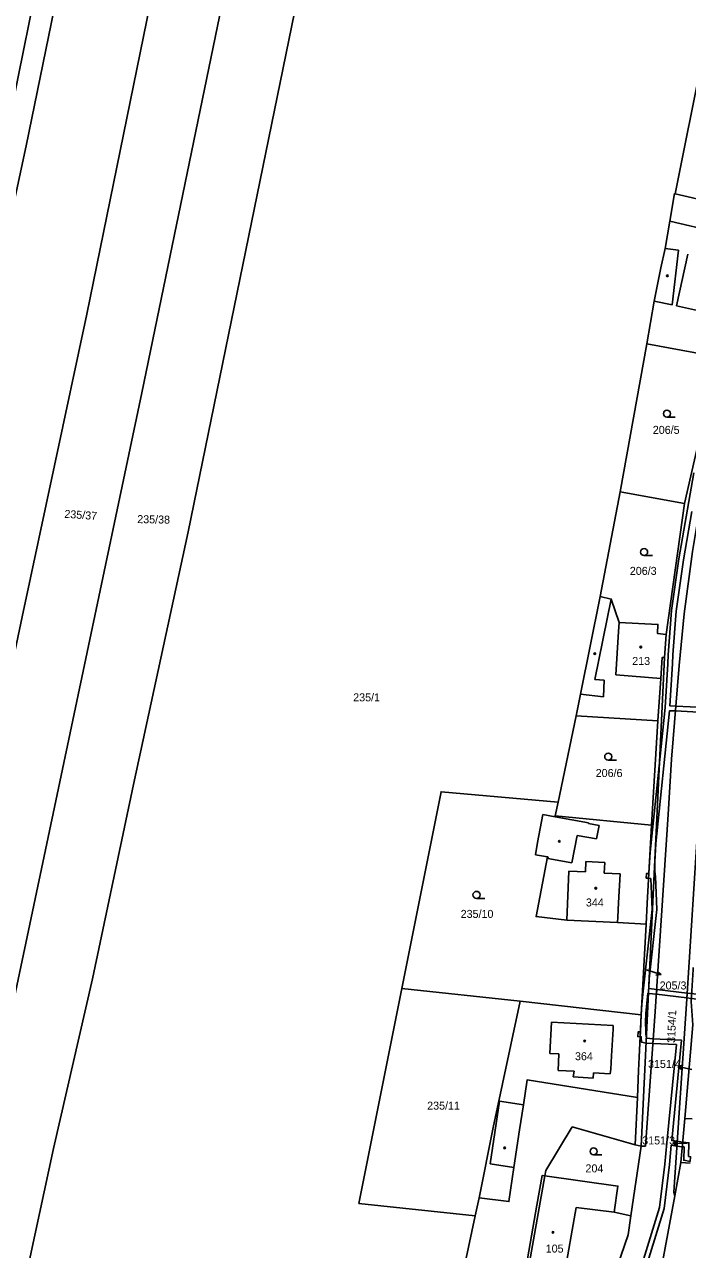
# Model space of a CAD drawing. Extents: x -776734 to -748832, y -1118122 to -976986.
# Drawn here: x -753044.6 to -752903.9, y -1115310.3 to -1115050.1 of the extents above; entities that cross this region are included whole.
import ezdxf

# ---------------------------------------------------------------- set-up
doc = ezdxf.new("R2010")
doc.units = 0
for name, color, linetype in [('KM_Hranice parcel', 7, 'Continuous'), ('KM_Parcelní čísla', 7, 'Continuous'), ('KM_Pop  PČ popisy', 7, 'Continuous'), ('KM_Vnitřní kresba', 7, 'Continuous'), ('KM_Věcná břemena k části', 7, 'Continuous'), ('KM_Značky budov', 7, 'Continuous'), ('KM_Značky kultur', 7, 'Continuous')]:
    doc.layers.add(name, color=color, linetype=linetype)

msp = doc.modelspace()

# ---------------------------------------------------------------- linework, layer by layer
at = {"layer": 'KM_Hranice parcel'}
for p, q in [((-752900.56, -1115056.77), (-752906.43, -1115086.09)), ((-752906.6, -1115086.04), (-752907.59, -1115091.9)), ((-752906.43, -1115086.09), (-752906.6, -1115086.04)), ((-752906.43, -1115086.09), (-752890.41, -1115089.85)), ((-752891.75, -1115095.59), (-752907.59, -1115091.9)), ((-752912.5, -1115117.93), (-752918.13, -1115149.42)), ((-752912.5, -1115117.93), (-752897.39, -1115120.75)), ((-752897.39, -1115120.75), (-752904.5, -1115151.89)), ((-752918.13, -1115149.42), (-752922.41, -1115171.6)), ((-752918.13, -1115149.42), (-752904.5, -1115151.89)), ((-752908.4, -1115179.69), (-752904.5, -1115151.89)), ((-752908.72, -1115184.58), (-752908.4, -1115179.69)), ((-752908.72, -1115184.58), (-752913.65, -1115288.35)), ((-752927.48, -1115196.95), (-752931.32, -1115215.33)), ((-752910.11, -1115198.02), (-752927.48, -1115196.95)), ((-752910.11, -1115198.02), (-752911.48, -1115220.19)), ((-752931.32, -1115215.33), (-752931.91, -1115218.18)), ((-752911.48, -1115220.19), (-752931.91, -1115218.18)), ((-752912.65, -1115241.18), (-752913.65, -1115260.47)), ((-752964.47, -1115254.87), (-752939.33, -1115257.57)), ((-752913.65, -1115260.47), (-752939.33, -1115257.57)), ((-752914.48, -1115278.02), (-752914.96, -1115288.04)), ((-752904.39, -1115282.47), (-752905.28, -1115291.85)), ((-752902.89, -1115282.58), (-752904.39, -1115282.47)), ((-752915.86, -1115303.14), (-752913.65, -1115288.35)), ((-752913.65, -1115288.35), (-752914.96, -1115288.04)), ((-752912.73, -1115288.36), (-752913.65, -1115288.35)), ((-752905.28, -1115291.85), (-752906.57, -1115298.88)), ((-752903.27, -1115291.99), (-752905.28, -1115291.85)), ((-752909.15, -1115313.01), (-752906.57, -1115298.88)), ((-752906.57, -1115298.88), (-752906.78, -1115298.14)), ((-752948.9, -1115303.16), (-752948.08, -1115299.32))]:
    msp.add_line(p, q, dxfattribs=at)
for points in [[(-752785.56, -1114653.59), (-752802.93, -1114729.01), (-752805.4, -1114739.76), (-752817.12, -1114789.2), (-752834.89, -1114866.39), (-752854.22, -1114948.74), (-752882.92, -1115072.56), (-752893.17, -1115116.65), (-752898.67, -1115140.84), (-752901.21, -1115152.69), (-752902.77, -1115162.03), (-752904.54, -1115175.28), (-752905.59, -1115186.25), (-752907.24, -1115206.15), (-752907.97, -1115217.91), (-752910.76, -1115260.79), (-752912.73, -1115288.36)], [(-753121.98, -1115428.03), (-753113.5, -1115387.63), (-753100.32, -1115322.58), (-753082.33, -1115233.25), (-753071.4, -1115180.79), (-753054.16, -1115101.79), (-753034.24, -1115003.46), (-753024.49, -1114954.16)], [(-753116.71, -1115427.77), (-753105.87, -1115373.64), (-753091.48, -1115301.38), (-753073.35, -1115211.52), (-753044.22, -1115075.89), (-753027.58, -1114994.65), (-753019.97, -1114954.11)], [(-753087.93, -1115385.88), (-753082.85, -1115356.32), (-753066.21, -1115276.38), (-753045.09, -1115175.92), (-753031.36, -1115111.65), (-753012.25, -1115017.92), (-752999.53, -1114954.05)], [(-753074.17, -1115385.26), (-753051.79, -1115280.52), (-753019.64, -1115128.38), (-752988.43, -1114977.02), (-752983.78, -1114954.34)], [(-752969, -1114956.89), (-752973.99, -1114979.61), (-752981.76, -1115020.52), (-753009.84, -1115157.88), (-753021.45, -1115211.53), (-753030.12, -1115252.85), (-753038.41, -1115288.88), (-753048.31, -1115334.89), (-753058.01, -1115384.53)], [(-752907.59, -1115091.9), (-752908.59, -1115097.71), (-752909.49, -1115101.85), (-752910.93, -1115108.89), (-752912.5, -1115117.93)], [(-752922.41, -1115171.6), (-752926.59, -1115192.35), (-752927.48, -1115196.95)], [(-752908.4, -1115179.69), (-752910.21, -1115179.51), (-752910.11, -1115177.54), (-752918.35, -1115177.13), (-752920.04, -1115172.16), (-752922.41, -1115171.6)], [(-752908.72, -1115184.58), (-752909.2, -1115184.55), (-752909.54, -1115189.04), (-752910.11, -1115198.02)], [(-752964.47, -1115254.87), (-752956.16, -1115213.07), (-752931.32, -1115215.33)], [(-752934.55, -1115217.92), (-752935.71, -1115223.86), (-752936.12, -1115226.49)], [(-752931.91, -1115218.18), (-752931.95, -1115218.4), (-752934.55, -1115217.92)], [(-752906.78, -1115298.14), (-752903.98, -1115257.04), (-752901.54, -1115218.12)], [(-752912.65, -1115241.18), (-752912.39, -1115236.79), (-752911.48, -1115220.19)], [(-752936.12, -1115226.49), (-752933.57, -1115226.94), (-752935.97, -1115239.6), (-752929.47, -1115240.37), (-752918.7, -1115240.89), (-752912.65, -1115241.18)], [(-752902.65, -1115250.38), (-752902.64, -1115250.87), (-752903.09, -1115257.63), (-752902.71, -1115262.61), (-752904.39, -1115282.47)], [(-752964.47, -1115254.87), (-752973.58, -1115300.5), (-752948.9, -1115303.16)], [(-752939.33, -1115257.57), (-752945.1, -1115284.38), (-752948.08, -1115299.32)], [(-752914.48, -1115278.02), (-752914.24, -1115272.28), (-752914.14, -1115269.45), (-752913.65, -1115260.47)], [(-752948.08, -1115299.32), (-752941.74, -1115300.13), (-752940.69, -1115292.87), (-752939.47, -1115284.92), (-752938.68, -1115279.6), (-752937.88, -1115274.28), (-752914.48, -1115278.02)], [(-752914.96, -1115288.04), (-752928.32, -1115284.28), (-752933.92, -1115293.53), (-752934.13, -1115294.67)], [(-752934.13, -1115294.67), (-752934.69, -1115294.57), (-752935.79, -1115300.9), (-752939.82, -1115323.69)], [(-752915.86, -1115303.14), (-752919.38, -1115302.38), (-752918.61, -1115296.82), (-752934.13, -1115294.67)], [(-752948.9, -1115303.16), (-752960.19, -1115356.03), (-752960.4, -1115357.11)], [(-752922.54, -1115324.88), (-752916.46, -1115307.21), (-752915.86, -1115303.14)]]:
    msp.add_lwpolyline(points, dxfattribs=at)
at = {"layer": 'KM_Pop  PČ popisy'}
for p, q in [((-752912.53, -1115250.89), (-752912.31, -1115250.96)), ((-752912.31, -1115250.96), (-752909.456, -1115251.887)), ((-752909.456, -1115251.887), (-752910.563, -1115252.054)), ((-752909.456, -1115251.887), (-752910.254, -1115251.102)), ((-752905.885, -1115271.436), (-752904.802, -1115271.154)), ((-752902.95, -1115272.06), (-752905.885, -1115271.436)), ((-752905.885, -1115271.436), (-752905.01, -1115272.134)), ((-752906.931, -1115287.748), (-752905.92, -1115287.264)), ((-752903.93, -1115287.8), (-752906.931, -1115287.748)), ((-752906.931, -1115287.748), (-752905.938, -1115288.266)), ((-752903.93, -1115287.8), (-752903.89, -1115287.8))]:
    msp.add_line(p, q, dxfattribs=at)
at = {"layer": 'KM_Vnitřní kresba'}
for p, q in [((-752908.59, -1115097.71), (-752905.79, -1115098.06)), ((-752905.79, -1115098.06), (-752907.11, -1115109.66)), ((-752906.21, -1115109.87), (-752903.78, -1115098.91)), ((-752907.11, -1115109.66), (-752910.93, -1115108.89)), ((-752897.5, -1115111.81), (-752906.21, -1115109.87)), ((-752920.04, -1115172.16), (-752923.52, -1115189.26)), ((-752918.47, -1115179.07), (-752919.04, -1115188.28)), ((-752918.35, -1115177.13), (-752918.47, -1115179.07)), ((-752923.52, -1115189.26), (-752921.52, -1115189.36)), ((-752921.52, -1115189.36), (-752921.69, -1115192.91)), ((-752919.04, -1115188.28), (-752909.54, -1115189.04)), ((-752921.69, -1115192.91), (-752926.59, -1115192.35)), ((-752931.95, -1115218.4), (-752924.85, -1115219.72)), ((-752924.85, -1115219.72), (-752924.87, -1115219.82)), ((-752924.87, -1115219.82), (-752922.56, -1115220.24)), ((-752922.56, -1115220.24), (-752923.13, -1115223.07)), ((-752927.29, -1115222.35), (-752928.43, -1115228.21)), ((-752923.13, -1115223.07), (-752927.29, -1115222.35)), ((-752933.44, -1115226.96), (-752933.57, -1115226.94)), ((-752933.49, -1115227.24), (-752933.44, -1115226.96)), ((-752928.43, -1115228.21), (-752933.49, -1115227.24)), ((-752925.52, -1115230.12), (-752925.4, -1115227.87)), ((-752925.4, -1115227.87), (-752921.42, -1115228.09)), ((-752921.42, -1115228.09), (-752921.55, -1115230.35)), ((-752929.47, -1115240.37), (-752929, -1115229.93)), ((-752929, -1115229.93), (-752925.52, -1115230.12)), ((-752921.55, -1115230.35), (-752918.11, -1115230.54)), ((-752918.11, -1115230.54), (-752918.46, -1115236.69)), ((-752918.46, -1115236.69), (-752918.63, -1115239.73)), ((-752918.63, -1115239.73), (-752918.7, -1115240.89)), ((-752933.05, -1115268.67), (-752932.74, -1115262.01)), ((-752932.74, -1115262.01), (-752919.59, -1115262.71)), ((-752919.59, -1115262.71), (-752919.64, -1115263.52)), ((-752919.64, -1115263.52), (-752919.98, -1115269.2)), ((-752931.14, -1115268.75), (-752933.05, -1115268.67)), ((-752931.29, -1115272.31), (-752931.14, -1115268.75)), ((-752919.98, -1115269.2), (-752920.15, -1115272.01)), ((-752927.87, -1115272.45), (-752931.29, -1115272.31)), ((-752928.09, -1115273.64), (-752927.87, -1115272.45)), ((-752923.81, -1115272.75), (-752923.84, -1115273.93)), ((-752920.24, -1115272.98), (-752923.81, -1115272.75)), ((-752920.15, -1115272.01), (-752920.24, -1115272.98)), ((-752923.84, -1115273.93), (-752928.09, -1115273.64)), ((-752943.76, -1115278.83), (-752945.71, -1115292.13)), ((-752938.68, -1115279.6), (-752943.76, -1115278.83)), ((-752945.71, -1115292.13), (-752940.69, -1115292.87)), ((-752939.27, -1115323.77), (-752934.13, -1115294.67)), ((-752927.46, -1115301.37), (-752931.66, -1115324.93)), ((-752919.38, -1115302.38), (-752927.46, -1115301.37))]:
    msp.add_line(p, q, dxfattribs=at)
at = {"layer": 'KM_Věcná břemena k části'}
for points in [[(-752902.49, -1115145.33), (-752903.86, -1115153.07), (-752905.67, -1115163.65), (-752907.21, -1115174.58), (-752907.95, -1115184.01), (-752908.03, -1115185.94), (-752908.6, -1115195.22), (-752909.75, -1115206.27), (-752911.8, -1115225.95), (-752912.04, -1115230.47), (-752912.1, -1115231.47), (-752911.65, -1115231.53), (-752911.37, -1115238.07), (-752913.25, -1115255.43), (-752913.54, -1115258.3), (-752913.65, -1115260.47), (-752913.85, -1115264.11), (-752913.9, -1115265.11), (-752913.67, -1115265.11), (-752913.58, -1115266.29), (-752912.61, -1115266.5), (-752911.17, -1115266.57), (-752911.1, -1115265.57), (-752912.56, -1115265.42), (-752912.7, -1115264.58), (-752912.74, -1115261.48), (-752912.66, -1115260.72), (-752912.72, -1115260.12), (-752912.29, -1115255.91), (-752912.11, -1115255.92), (-752910.45, -1115256.06), (-752910.39, -1115255.06), (-752912.06, -1115254.86), (-752911.96, -1115252.81), (-752910.37, -1115238.09), (-752910.67, -1115231.07), (-752910.78, -1115230.02), (-752910.78, -1115227.99), (-752910.6, -1115224.06), (-752907.66, -1115195.87), (-752906.39, -1115195.93), (-752906.31, -1115194.91), (-752907.57, -1115194.85), (-752907.03, -1115185.95), (-752906.95, -1115184.02), (-752906.22, -1115174.7), (-752904.68, -1115163.82), (-752902.93, -1115153.59)], [(-752912.07, -1115312.13), (-752908.83, -1115301.63), (-752907.64, -1115292.27), (-752907.29, -1115288.17), (-752906.11, -1115288.33), (-752906.04, -1115287.32), (-752907.2, -1115287.17), (-752905.1, -1115265.86), (-752911.1, -1115265.57), (-752911.17, -1115266.57), (-752906.2, -1115266.8), (-752908.25, -1115287.64), (-752908.63, -1115292.16), (-752909.81, -1115301.41), (-752913.21, -1115312.44)]]:
    msp.add_lwpolyline(points, dxfattribs=at)
for points in [[(-752900.21, -1115195.21), (-752906.31, -1115194.91), (-752906.39, -1115195.93), (-752900.27, -1115196.22)], [(-752912.1, -1115231.47), (-752912.04, -1115230.47), (-752912.54, -1115230.44), (-752912.6, -1115231.44)], [(-752910.39, -1115255.06), (-752910.45, -1115256.06), (-752903.97, -1115256.86), (-752903.91, -1115255.85)], [(-752901.11, -1115257.21), (-752901.03, -1115256.2), (-752902.98, -1115255.96), (-752903.91, -1115255.85), (-752903.97, -1115256.86), (-752903.05, -1115256.97)], [(-752913.9, -1115265.11), (-752913.85, -1115264.11), (-752914.35, -1115264.08), (-752914.4, -1115265.08)], [(-752903.25, -1115291.6), (-752903.19, -1115290.59), (-752903.62, -1115290.52), (-752903.54, -1115287.65), (-752904.87, -1115287.48), (-752906.04, -1115287.32), (-752906.11, -1115288.33), (-752904.96, -1115288.48), (-752904.56, -1115288.53), (-752904.64, -1115291.36)]]:
    msp.add_lwpolyline(points, close=True, dxfattribs=at)
at = {"layer": 'KM_Značky budov'}
for centre in [(-752908.1368, -1115103.5092), (-752923.5168, -1115183.7592), (-752913.7568, -1115182.3692), (-752931.0568, -1115223.6092), (-752923.3068, -1115233.5792), (-752925.6868, -1115266.0392), (-752942.6368, -1115288.7292), (-752932.3768, -1115306.6592)]:
    msp.add_circle(centre, 0.175, dxfattribs=at)
at = {"layer": 'KM_Značky kultur'}
for p, q in [((-752908.213, -1115133.53), (-752906.463, -1115133.53)), ((-752913.053, -1115162.93), (-752911.303, -1115162.93)), ((-752920.673, -1115206.38), (-752918.923, -1115206.38)), ((-752948.623, -1115235.74), (-752946.873, -1115235.74)), ((-752923.773, -1115290.22), (-752922.023, -1115290.22))]:
    msp.add_line(p, q, dxfattribs=at)
for centre in [(-752908.2129, -1115132.7798), (-752913.0529, -1115162.1798), (-752920.6729, -1115205.6298), (-752948.6229, -1115234.9898), (-752923.7729, -1115289.4698)]:
    msp.add_circle(centre, 0.75, dxfattribs=at)

# ---------------------------------------------------------------- texts
at = {"layer": 'KM_Parcelní čísla'}
for s, p in [('206/5', (-752911.21, -1115137.08)), ('206/3', (-752916.09, -1115167.03)), ('213', (-752915.58, -1115186.16)), ('235/1', (-752974.8, -1115193.89)), ('206/6', (-752923.33, -1115209.96)), ('344', (-752925.41, -1115237.45)), ('235/10', (-752951.99, -1115239.88)), ('205/3', (-752909.76, -1115255.078)), ('364', (-752927.73, -1115270.11)), ('3151/4', (-752912.225, -1115271.74)), ('235/11', (-752959.1, -1115280.6)), ('3151/3', (-752913.455, -1115287.99)), ('204', (-752925.5, -1115293.93)), ('105', (-752933.94, -1115310.96))]:
    msp.add_text(s, height=1.7, dxfattribs=at).set_placement(p)
for s, rotation, p in [('235/37', 356, (-753036.149, -1115154.897)), ('235/38', 359, (-753020.644, -1115156.029)), ('3154/1', 87.999997, (-752906.47, -1115266.449))]:
    msp.add_text(s, height=1.7, rotation=rotation, dxfattribs=at).set_placement(p)

doc.saveas('drawing.dxf')
